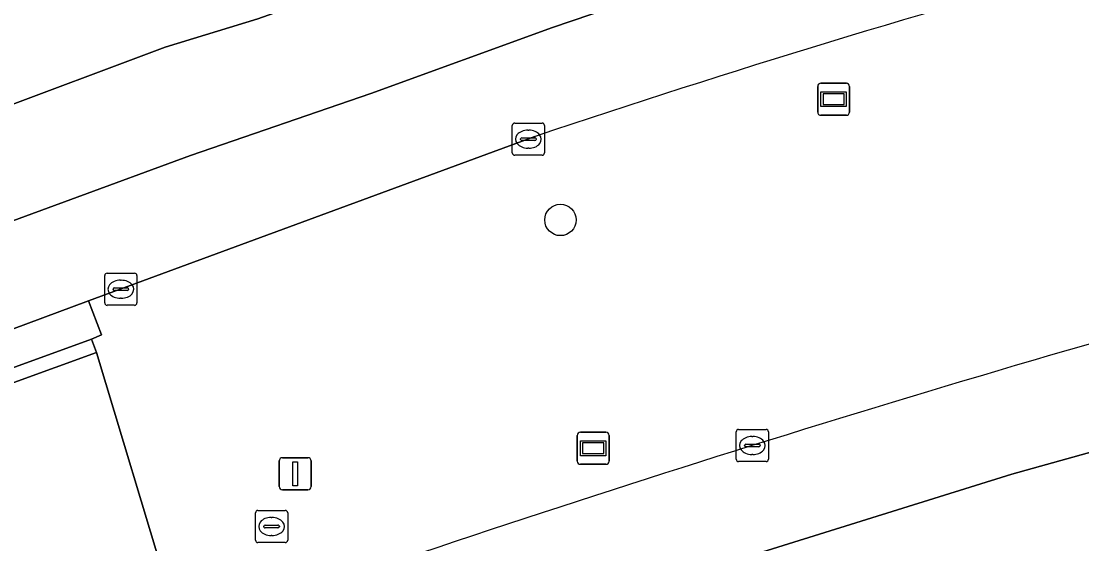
# Model space of a CAD drawing. Extents: x 160806 to 161707, y 383696 to 384148.
# Drawn here: x 161142.86 to 161175.82, y 383891.73 to 383907.97 of the extents above; entities that cross this region are included whole.
import ezdxf

# ---------------------------------------------------------------- set-up
doc = ezdxf.new("R2010")
doc.units = 0
for name, color, linetype in [('IMGEO_Berm_groen', 7, 'Continuous'), ('IMGEO_Boom', 7, 'Continuous'), ('IMGEO_Groenvoorziening', 7, 'Continuous'), ('IMGEO_Kolk', 7, 'Continuous'), ('IMGEO_Lichtmast', 7, 'Continuous'), ('IMGEO_Muur', 7, 'Continuous'), ('IMGEO_Reclamebord', 7, 'Continuous'), ('IMGEO_Rijbaan_lokaal_gesloten', 7, 'Continuous'), ('IMGEO_Rioolput', 7, 'Continuous'), ('IMGEO_Voetpad_open', 7, 'Continuous'), ('IMGEO_Wegwijzer', 7, 'Continuous')]:
    doc.layers.add(name, color=color, linetype=linetype)

msp = doc.modelspace()

# ---------------------------------------------------------------- linework, layer by layer
at = {"layer": 'IMGEO_Berm_groen'}
msp.add_lwpolyline([(161158.826, 383904.392), (161144.952, 383899.275), (161145.348, 383898.218), (161145.044, 383898.093), (161145.198, 383897.673), (161147.424, 383890.278), (161147.599, 383889.845), (161141.926, 383887.748), (161142.214, 383886.781), (161148.254, 383889.022)], dxfattribs=at)
for centre, radius, start, end in [((161267.263, 383581.253), 340.848, 105.31933, 108.55033), ((161320.122, 383400.823), 517.569, 105.35415, 109.39437)]:
    msp.add_arc(centre, radius, start, end, dxfattribs=at)
at = {"layer": 'IMGEO_Boom'}
msp.add_circle((161159.618, 383901.795), 0.489, dxfattribs=at)
at = {"layer": 'IMGEO_Groenvoorziening'}
msp.add_lwpolyline([(161145.198, 383897.673), (161139.938, 383895.762), (161142.156, 383888.333), (161147.424, 383890.278)], close=True, dxfattribs=at)
at = {"layer": 'IMGEO_Kolk'}
for p, q in [((161158.12, 383903.879), (161158.12, 383904.731)), ((161158.195, 383904.805), (161159.047, 383904.805)), ((161159.121, 383904.731), (161159.121, 383903.879)), ((161158.379, 383904.299), (161158.379, 383904.311)), ((161158.817, 383904.262), (161158.419, 383904.262)), ((161158.422, 383904.348), (161158.82, 383904.348)), ((161158.608, 383904.585), (161158.633, 383904.585)), ((161158.863, 383904.311), (161158.863, 383904.299)), ((161158.631, 383904.025), (161158.606, 383904.025)), ((161159.047, 383903.805), (161158.195, 383903.805)), ((161145.453, 383899.214), (161145.453, 383900.066)), ((161145.528, 383900.14), (161146.38, 383900.14)), ((161146.454, 383900.066), (161146.454, 383899.214)), ((161145.712, 383899.634), (161145.712, 383899.646)), ((161145.755, 383899.683), (161146.153, 383899.683)), ((161145.941, 383899.92), (161145.966, 383899.92)), ((161146.196, 383899.646), (161146.196, 383899.634)), ((161146.15, 383899.597), (161145.752, 383899.597)), ((161145.964, 383899.36), (161145.939, 383899.36)), ((161146.38, 383899.14), (161145.528, 383899.14)), ((161165.081, 383894.355), (161165.081, 383895.207)), ((161165.156, 383895.281), (161166.008, 383895.281)), ((161165.569, 383895.061), (161165.594, 383895.061)), ((161166.082, 383895.207), (161166.082, 383894.355)), ((161165.34, 383894.775), (161165.34, 383894.787)), ((161165.778, 383894.738), (161165.38, 383894.738)), ((161165.383, 383894.824), (161165.781, 383894.824)), ((161165.824, 383894.787), (161165.824, 383894.775)), ((161165.592, 383894.501), (161165.567, 383894.501)), ((161166.008, 383894.281), (161165.156, 383894.281))]:
    msp.add_line(p, q, dxfattribs=at)
for points in [[(161158.12, 383903.879), (161158.12, 383904.731)], [(161158.195, 383904.805), (161159.047, 383904.805)], [(161159.121, 383904.731), (161159.121, 383903.879)], [(161159.047, 383903.805), (161158.195, 383903.805)], [(161145.453, 383899.214), (161145.453, 383900.066)], [(161145.528, 383900.14), (161146.38, 383900.14)], [(161146.454, 383900.066), (161146.454, 383899.214)], [(161146.38, 383899.14), (161145.528, 383899.14)], [(161165.081, 383894.355), (161165.081, 383895.207)], [(161165.156, 383895.281), (161166.008, 383895.281)], [(161166.082, 383895.207), (161166.082, 383894.355)], [(161166.008, 383894.281), (161165.156, 383894.281)]]:
    msp.add_lwpolyline(points, dxfattribs=at)
for centre, radius, start, end in [((161158.197, 383904.729), 0.0765, 91.552, 178.448), ((161158.197, 383904.729), 0.0765, 91.552, 178.448), ((161159.045, 383904.729), 0.0765, 1.552, 88.448), ((161159.045, 383904.729), 0.0765, 1.552, 88.448), ((161158.419, 383904.308), 0.0403, 85.8775, 175.7526), ((161158.416, 383904.298), 0.0366, 178.938, 274.7102), ((161158.82, 383904.305), 0.043, 264.8664, 352.4533), ((161158.824, 383904.31), 0.0386, 1.7309, 96.639), ((161158.197, 383903.881), 0.0765, 181.552, 268.448), ((161158.197, 383903.881), 0.0765, 181.552, 268.448), ((161159.045, 383903.881), 0.0765, 271.552, 358.448), ((161159.045, 383903.881), 0.0765, 271.552, 358.448), ((161145.53, 383900.064), 0.0765, 91.552, 178.448), ((161145.53, 383900.064), 0.0765, 91.552, 178.448), ((161146.378, 383900.064), 0.0765, 1.552, 88.448), ((161146.378, 383900.064), 0.0765, 1.552, 88.448), ((161145.752, 383899.643), 0.0403, 85.8775, 175.7526), ((161146.157, 383899.645), 0.0386, 1.7309, 96.639), ((161145.749, 383899.633), 0.0366, 178.938, 274.7102), ((161146.153, 383899.64), 0.043, 264.8664, 352.4533), ((161145.53, 383899.216), 0.0765, 181.552, 268.448), ((161145.53, 383899.216), 0.0765, 181.552, 268.448), ((161146.378, 383899.216), 0.0765, 271.552, 358.448), ((161146.378, 383899.216), 0.0765, 271.552, 358.448), ((161165.158, 383895.205), 0.0765, 91.552, 178.448), ((161165.158, 383895.205), 0.0765, 91.552, 178.448), ((161166.006, 383895.205), 0.0765, 1.552, 88.448), ((161166.006, 383895.205), 0.0765, 1.552, 88.448), ((161165.38, 383894.784), 0.0403, 85.8775, 175.7526), ((161165.377, 383894.774), 0.0366, 178.938, 274.7102), ((161165.781, 383894.781), 0.043, 264.8664, 352.4533), ((161165.785, 383894.786), 0.0386, 1.7309, 96.639), ((161165.158, 383894.357), 0.0765, 181.552, 268.448), ((161165.158, 383894.357), 0.0765, 181.552, 268.448), ((161166.006, 383894.357), 0.0765, 271.552, 358.448), ((161166.006, 383894.357), 0.0765, 271.552, 358.448)]:
    msp.add_arc(centre, radius, start, end, dxfattribs=at)
for centre, major_axis, ratio, start_param, end_param in [((161158.607, 383904.305), (-0.387, 0.002), 0.722429, 4.712389, 7.853982), ((161158.632, 383904.305), (-0.39, 0.002), 0.717154, 1.570796, 4.712389), ((161145.94, 383899.64), (-0.387, 0.002), 0.722429, 4.712389, 7.853982), ((161145.965, 383899.64), (-0.39, 0.002), 0.717154, 1.570796, 4.712389), ((161165.568, 383894.781), (-0.387, 0.002), 0.722429, 4.712389, 7.853982), ((161165.593, 383894.781), (-0.39, 0.002), 0.717154, 1.570796, 4.712389)]:
    msp.add_ellipse(centre, major_axis=major_axis, ratio=ratio, start_param=start_param, end_param=end_param, dxfattribs=at)
at = {"layer": 'IMGEO_Lichtmast'}
for p, q in [((161150.976, 383894.403), (161151.766, 383894.403)), ((161151.766, 383894.403), (161150.976, 383894.403)), ((161150.876, 383893.503), (161150.876, 383894.303)), ((161150.876, 383894.303), (161150.876, 383893.503)), ((161151.866, 383894.303), (161151.866, 383893.503)), ((161151.866, 383893.503), (161151.866, 383894.303)), ((161151.766, 383893.403), (161150.976, 383893.403)), ((161150.976, 383893.403), (161151.766, 383893.403))]:
    msp.add_line(p, q, dxfattribs=at)
msp.add_lwpolyline([(161151.296, 383894.278), (161151.446, 383894.278), (161151.446, 383893.528), (161151.296, 383893.528), (161151.296, 383894.278)], dxfattribs=at)
for centre, start, end in [((161150.976, 383894.303), 90, 180), ((161150.976, 383894.303), 90, 180), ((161151.766, 383894.303), 0, 90), ((161151.766, 383894.303), 360, 90), ((161150.976, 383893.503), 180, 270), ((161150.976, 383893.503), 180, 270), ((161151.766, 383893.503), 270, 0), ((161151.766, 383893.503), 270, 0)]:
    msp.add_arc(centre, 0.1, start, end, dxfattribs=at)
at = {"layer": 'IMGEO_Muur'}
msp.add_lwpolyline([(161139.721, 383895.683), (161139.938, 383895.762), (161145.198, 383897.673), (161145.044, 383898.093), (161139.588, 383896.113), (161139.429, 383896.055), (161139.496, 383895.835), (161139.661, 383895.886)], close=True, dxfattribs=at)
at = {"layer": 'IMGEO_Reclamebord'}
for p, q in [((161160.137, 383894.298), (161160.137, 383895.098)), ((161160.137, 383895.098), (161160.137, 383894.298)), ((161160.237, 383895.198), (161161.027, 383895.198)), ((161161.027, 383895.198), (161160.237, 383895.198)), ((161161.127, 383895.098), (161161.127, 383894.298)), ((161161.127, 383894.298), (161161.127, 383895.098)), ((161161.027, 383894.198), (161160.237, 383894.198)), ((161160.237, 383894.198), (161161.027, 383894.198))]:
    msp.add_line(p, q, dxfattribs=at)
for points in [[(161160.238, 383894.93), (161161.026, 383894.93), (161161.026, 383894.466), (161160.238, 383894.466), (161160.238, 383894.93)], [(161160.303, 383894.865), (161160.303, 383894.531), (161160.961, 383894.531), (161160.961, 383894.865), (161160.303, 383894.865)]]:
    msp.add_lwpolyline(points, dxfattribs=at)
for centre, start, end in [((161160.237, 383895.098), 90, 180), ((161160.237, 383895.098), 90, 180), ((161161.027, 383895.098), 0, 90), ((161161.027, 383895.098), 360, 90), ((161160.237, 383894.298), 180, 270), ((161160.237, 383894.298), 180, 270), ((161161.027, 383894.298), 270, 0), ((161161.027, 383894.298), 270, 0)]:
    msp.add_arc(centre, 0.1, start, end, dxfattribs=at)
at = {"layer": 'IMGEO_Rijbaan_lokaal_gesloten'}
for points in [[(161175.43, 383916.265), (161174.244, 383920.447), (161170.04, 383918.944), (161153.59, 383912.781), (161136.395, 383906.417), (161137.264, 383903.436), (161141.741, 383905.073), (161147.328, 383907.169), (161150.215, 383908.042), (161154.836, 383909.698), (161160.559, 383911.635), (161166.328, 383913.525), (161170.127, 383914.718), (161173.177, 383915.613)], [(161176.361, 383912.987), (161175.43, 383916.265), (161173.177, 383915.613), (161170.127, 383914.718), (161166.328, 383913.525), (161160.559, 383911.635), (161154.836, 383909.698), (161150.215, 383908.042), (161147.328, 383907.169), (161141.741, 383905.073), (161137.264, 383903.436), (161138.226, 383900.14), (161140.665, 383901.062), (161148.122, 383903.796), (161153.722, 383905.725), (161159.37, 383907.782), (161162.396, 383908.813), (161172.809, 383911.954)], [(161214.088, 383901.528), (161213.153, 383904.691), (161211.883, 383904.41), (161196.949, 383900.39), (161173.645, 383893.895), (161159.601, 383889.504), (161155.814, 383888.224), (161152.034, 383886.918), (161150.127, 383886.226), (161148.269, 383885.583), (161146.383, 383884.743), (161143.575, 383883.512), (161143.232, 383883.37), (161144.172, 383880.216), (161144.681, 383880.444), (161146.576, 383881.284), (161148.429, 383882.073), (161151.326, 383883.114), (161162.606, 383886.956), (161172.114, 383889.9), (161187.391, 383894.279)]]:
    msp.add_lwpolyline(points, close=True, dxfattribs=at)
for points in [[(161177.211, 383909.99), (161176.361, 383912.987), (161172.809, 383911.954), (161162.396, 383908.813), (161159.37, 383907.782), (161153.722, 383905.725), (161148.122, 383903.796), (161140.665, 383901.062), (161138.226, 383900.14), (161139.108, 383897.114), (161139.26, 383897.17), (161144.952, 383899.275), (161158.826, 383904.392)], [(161148.254, 383889.022), (161142.214, 383886.781), (161143.232, 383883.37), (161143.575, 383883.512), (161146.383, 383884.743), (161148.269, 383885.583), (161150.127, 383886.226), (161152.034, 383886.918), (161155.814, 383888.224), (161159.601, 383889.504), (161173.645, 383893.895), (161196.949, 383900.39), (161211.883, 383904.41), (161213.153, 383904.691)]]:
    msp.add_lwpolyline(points, dxfattribs=at)
for centre, radius, start, end in [((161267.263, 383581.253), 340.848, 105.31933, 108.55033), ((161320.122, 383400.823), 517.569, 105.35415, 109.39437)]:
    msp.add_arc(centre, radius, start, end, dxfattribs=at)
at = {"layer": 'IMGEO_Rioolput'}
for p, q in [((161150.213, 383892.765), (161151.065, 383892.765)), ((161150.138, 383891.839), (161150.138, 383892.691)), ((161150.626, 383892.545), (161150.651, 383892.545)), ((161151.139, 383892.691), (161151.139, 383891.839)), ((161150.397, 383892.259), (161150.397, 383892.271)), ((161150.835, 383892.222), (161150.437, 383892.222)), ((161150.44, 383892.308), (161150.838, 383892.308)), ((161150.881, 383892.271), (161150.881, 383892.259)), ((161151.065, 383891.765), (161150.213, 383891.765)), ((161150.649, 383891.985), (161150.624, 383891.985))]:
    msp.add_line(p, q, dxfattribs=at)
for points in [[(161150.213, 383892.765), (161151.065, 383892.765)], [(161150.138, 383891.839), (161150.138, 383892.691)], [(161151.139, 383892.691), (161151.139, 383891.839)], [(161151.065, 383891.765), (161150.213, 383891.765)]]:
    msp.add_lwpolyline(points, dxfattribs=at)
for centre, radius, start, end in [((161150.215, 383892.689), 0.0765, 91.552, 178.448), ((161150.215, 383892.689), 0.0765, 91.552, 178.448), ((161151.063, 383892.689), 0.0765, 1.552, 88.448), ((161151.063, 383892.689), 0.0765, 1.552, 88.448), ((161150.437, 383892.268), 0.0403, 85.8775, 175.7526), ((161150.434, 383892.258), 0.0366, 178.938, 274.7102), ((161150.838, 383892.265), 0.043, 264.8664, 352.4533), ((161150.842, 383892.27), 0.0386, 1.7309, 96.639), ((161150.215, 383891.841), 0.0765, 181.552, 268.448), ((161150.215, 383891.841), 0.0765, 181.552, 268.448), ((161151.063, 383891.841), 0.0765, 271.552, 358.448), ((161151.063, 383891.841), 0.0765, 271.552, 358.448)]:
    msp.add_arc(centre, radius, start, end, dxfattribs=at)
for centre, major_axis, ratio, start_param, end_param in [((161150.625, 383892.265), (-0.387, 0.002), 0.722429, 4.712389, 7.853982), ((161150.65, 383892.265), (-0.39, 0.002), 0.717154, 1.570796, 4.712389)]:
    msp.add_ellipse(centre, major_axis=major_axis, ratio=ratio, start_param=start_param, end_param=end_param, dxfattribs=at)
at = {"layer": 'IMGEO_Voetpad_open'}
msp.add_lwpolyline([(161139.588, 383896.113), (161145.044, 383898.093), (161145.348, 383898.218), (161144.952, 383899.275), (161139.26, 383897.17), (161139.108, 383897.114), (161139.429, 383896.055)], close=True, dxfattribs=at)
at = {"layer": 'IMGEO_Wegwijzer'}
for p, q in [((161167.613, 383905.148), (161167.613, 383905.948)), ((161167.613, 383905.948), (161167.613, 383905.148)), ((161167.713, 383906.048), (161168.503, 383906.048)), ((161168.503, 383906.048), (161167.713, 383906.048)), ((161168.603, 383905.948), (161168.603, 383905.148)), ((161168.603, 383905.148), (161168.603, 383905.948)), ((161168.503, 383905.048), (161167.713, 383905.048)), ((161167.713, 383905.048), (161168.503, 383905.048))]:
    msp.add_line(p, q, dxfattribs=at)
for points in [[(161167.714, 383905.78), (161168.502, 383905.78), (161168.502, 383905.316), (161167.714, 383905.316), (161167.714, 383905.78)], [(161167.779, 383905.715), (161167.779, 383905.381), (161168.437, 383905.381), (161168.437, 383905.715), (161167.779, 383905.715)]]:
    msp.add_lwpolyline(points, dxfattribs=at)
for centre, start, end in [((161167.713, 383905.948), 90, 180), ((161167.713, 383905.948), 90, 180), ((161168.503, 383905.948), 0, 90), ((161168.503, 383905.948), 360, 90), ((161167.713, 383905.148), 180, 270), ((161167.713, 383905.148), 180, 270), ((161168.503, 383905.148), 270, 0), ((161168.503, 383905.148), 270, 0)]:
    msp.add_arc(centre, 0.1, start, end, dxfattribs=at)

doc.saveas('drawing.dxf')
